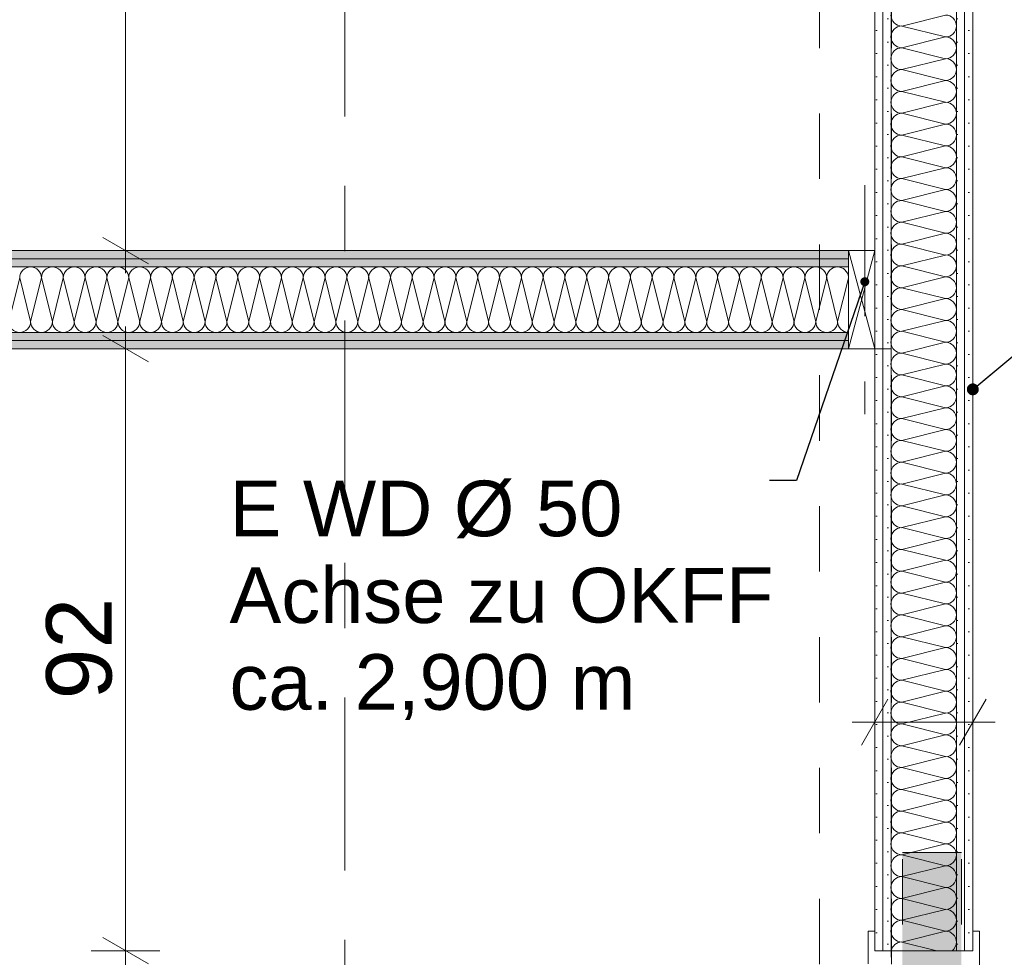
# Model space of a CAD drawing. Header units: metres. Extents: x -4 to 100, y -11 to 17.
# Tile 510 of 656: x 50.43 to 51.94, y 1.96 to 3.39. Entities that reach past the tile are written whole.
import ezdxf

# ---------------------------------------------------------------- set-up
doc = ezdxf.new("R2010")
doc.units = ezdxf.units.M
doc.header["$MEASUREMENT"] = 0
for name, pattern in [('Punktlinie eng', [0.0375, 0.0125, -0.025]), ('Strichlinie doppelt', [0.546806, 0.264583, -0.105833, 0.070556, -0.105833]), ('Strichlinie eng', [0.115, 0.075, -0.04]), ('Strichpunktlinie', [0.31, 0.2, -0.05, 0.01, -0.05]), ('Untersicht', [0.1, 0.075, -0.025]), ('Wipeout_Contour', [1, 0, -1])]:
    doc.linetypes.add(name, pattern=pattern)
for name, color, linetype in [('152 - Bemaßung_ Beschriftung.Ausbau', 7, 'Continuous'), ('451 - Universal.Achsen Raster', 7, 'Continuous'), ('650 - Abdeckung.Fußboden Aufbau', 7, 'Continuous'), ('Neubau_152 - Bemaßung_ Beschriftung.Ausbau', 7, 'Continuous'), ('Neubau_606 - Struktur.Wand Innen Ausbau', 7, 'Continuous'), ('Neubau_615 - Struktur.Sturz', 7, 'Continuous'), ('Neubau_653 - Abdeckung.TB Verkofferung', 7, 'Continuous')]:
    doc.layers.add(name, color=color, linetype=linetype)
doc.styles.add('ERSTELLTER_STIL_2', font='txt')
doc.dimstyles.new('ERSTELLTER_STIL__3', dxfattribs={"dimtxt": 0.1, "dimasz": 0.0532, "dimexe": 0.18, "dimexo": 0.0625, "dimgap": 0, "dimtad": 1, "dimzin": 0, "dimdsep": 46, "dimtxsty": 'ERSTELLTER_STIL_2', "dimblk": 'ARROWHEAD_2', "dimblk1": 'ARROWHEAD_2', "dimblk2": 'ARROWHEAD_2', "dimcen": 0.09, "dimse1": 1, "dimse2": 1, "dimclrd": 7, "dimclre": 7, "dimclrt": 7, "dimazin": 0, "dimtfac": 1, "dimtdec": 4, "dimtmove": 0, "dimatfit": 3, "dimfxl": 1, "dimtolj": 1, "dimtzin": 0, "dimarcsym": 0})
doc.dimstyles.new('ERSTELLTER_STIL__5', dxfattribs={"dimtxt": 0.1, "dimasz": 0.0532, "dimexe": 0.18, "dimexo": 0.0625, "dimgap": 0, "dimtad": 1, "dimtih": 1, "dimtoh": 1, "dimzin": 0, "dimdsep": 46, "dimtxsty": 'ERSTELLTER_STIL_2', "dimblk": 'ARROWHEAD_2', "dimblk1": 'ARROWHEAD_2', "dimblk2": 'ARROWHEAD_2', "dimcen": 0.09, "dimse1": 1, "dimse2": 1, "dimclrd": 7, "dimclre": 7, "dimclrt": 7, "dimazin": 0, "dimtfac": 1, "dimtdec": 4, "dimtmove": 0, "dimatfit": 3, "dimfxl": 1, "dimtolj": 1, "dimtzin": 0, "dimarcsym": 0})
doc.dimstyles.new('ERSTELLTER_STIL__6', dxfattribs={"dimtxt": 0.1, "dimasz": 0.0532, "dimexe": 0.18, "dimexo": 0.0625, "dimgap": 0, "dimtad": 1, "dimtih": 1, "dimtoh": 1, "dimzin": 0, "dimdsep": 46, "dimtxsty": 'ERSTELLTER_STIL_2', "dimblk": 'ARROWHEAD_2', "dimblk1": 'ARROWHEAD_2', "dimblk2": 'ARROWHEAD_2', "dimcen": 0.09, "dimse1": 1, "dimse2": 1, "dimclrd": 7, "dimclre": 7, "dimclrt": 7, "dimazin": 0, "dimtfac": 1, "dimtdec": 4, "dimtmove": 2, "dimatfit": 3, "dimfxl": 1, "dimtolj": 1, "dimtzin": 0, "dimarcsym": 0})
doc.dimstyles.new('ERSTELLTER_STIL__8', dxfattribs={"dimtxt": 0.18, "dimasz": 0.03648, "dimexe": 0.18, "dimexo": 0.0625, "dimgap": 0, "dimtad": 0, "dimtih": 1, "dimtoh": 1, "dimdec": 4, "dimzin": 0, "dimdsep": 46, "dimcen": 0.09, "dimadec": 0, "dimazin": 0, "dimtfac": 1, "dimtdec": 4, "dimtmove": 0, "dimatfit": 3, "dimldrblk": 'ARROWHEAD_11', "dimfxl": 1, "dimtolj": 1, "dimtzin": 0, "dimarcsym": 0})
doc.dimstyles.new('ERSTELLTER_STIL__9', dxfattribs={"dimtxt": 0.18, "dimasz": 0.02736, "dimexe": 0.18, "dimexo": 0.0625, "dimgap": 0, "dimtad": 0, "dimtih": 1, "dimtoh": 1, "dimdec": 4, "dimzin": 0, "dimdsep": 46, "dimcen": 0.09, "dimadec": 0, "dimazin": 0, "dimtfac": 1, "dimtdec": 4, "dimtmove": 0, "dimatfit": 3, "dimldrblk": 'ARROWHEAD_11', "dimfxl": 1, "dimtolj": 1, "dimtzin": 0, "dimarcsym": 0})
pattern_1 = [(45, (0, 0), (-0.01767767, 0.01767767), [0, -0.025])]

# ---------------------------------------------------------------- blocks, each defined once
blk = doc.blocks.new('*X39')
at = {"layer": 'Neubau_606 - Struktur.Wand Innen Ausbau', "color": 7, "linetype": 'Continuous', "lineweight": 5}
for p, q in [((51.8483, 3.4), (51.7816, 3.3833)), ((51.8483, 3.3667), (51.7816, 3.3833)), ((51.8483, 3.3667), (51.7816, 3.35)), ((51.8483, 3.3333), (51.7816, 3.35)), ((51.8483, 3.3333), (51.7816, 3.3167)), ((51.8483, 3.3), (51.7816, 3.3167)), ((51.8483, 3.3), (51.7816, 3.2833)), ((51.8483, 3.2667), (51.7816, 3.2833)), ((51.8483, 3.2667), (51.7816, 3.25)), ((51.8483, 3.2333), (51.7816, 3.25)), ((51.8483, 3.2333), (51.7816, 3.2167)), ((51.8483, 3.2), (51.7816, 3.2167)), ((51.8483, 3.2), (51.7816, 3.1833)), ((51.8483, 3.1667), (51.7816, 3.1833)), ((51.8483, 3.1667), (51.7816, 3.15)), ((51.8483, 3.1333), (51.7816, 3.15)), ((51.8483, 3.1333), (51.7816, 3.1167)), ((51.8483, 3.1), (51.7816, 3.1167)), ((51.8483, 3.1), (51.7816, 3.0833)), ((51.8483, 3.0667), (51.7816, 3.0833)), ((51.8483, 3.0667), (51.7816, 3.05)), ((51.8483, 3.0333), (51.7816, 3.05)), ((51.8483, 3.0333), (51.7816, 3.0167)), ((51.8483, 3), (51.7816, 3.0167)), ((51.8483, 3), (51.7816, 2.9833)), ((51.8483, 2.9667), (51.7816, 2.9833)), ((51.8483, 2.9667), (51.7816, 2.95)), ((51.8483, 2.9333), (51.7816, 2.95)), ((51.8483, 2.9333), (51.7816, 2.9167)), ((51.8483, 2.9), (51.7816, 2.9167)), ((51.8483, 2.9), (51.7816, 2.8833)), ((51.8483, 2.8667), (51.7816, 2.8833)), ((51.8483, 2.8667), (51.7816, 2.85)), ((51.8483, 2.8333), (51.7816, 2.85)), ((51.8483, 2.8333), (51.7816, 2.8167)), ((51.8483, 2.8), (51.7816, 2.8167)), ((51.8483, 2.8), (51.7816, 2.7833)), ((51.8483, 2.7667), (51.7816, 2.7833)), ((51.8483, 2.7667), (51.7816, 2.75)), ((51.8483, 2.7333), (51.7816, 2.75)), ((51.8483, 2.7333), (51.7816, 2.7167)), ((51.8483, 2.7), (51.7816, 2.7167)), ((51.8483, 2.7), (51.7816, 2.6833)), ((51.8483, 2.6667), (51.7816, 2.6833)), ((51.8483, 2.6667), (51.7816, 2.65)), ((51.8483, 2.6333), (51.7816, 2.65)), ((51.8483, 2.6333), (51.7816, 2.6167)), ((51.8483, 2.6), (51.7816, 2.6167)), ((51.8483, 2.6), (51.7816, 2.5833)), ((51.8483, 2.5667), (51.7816, 2.5833)), ((51.8483, 2.5667), (51.7816, 2.55)), ((51.8483, 2.5333), (51.7816, 2.55)), ((51.8483, 2.5333), (51.7816, 2.5167)), ((51.8483, 2.5), (51.7816, 2.5167)), ((51.8483, 2.5), (51.7816, 2.4833)), ((51.8483, 2.4667), (51.7816, 2.4833)), ((51.8483, 2.4667), (51.7816, 2.45)), ((51.8483, 2.4333), (51.7816, 2.45)), ((51.8483, 2.4333), (51.7816, 2.4167)), ((51.8483, 2.4), (51.7816, 2.4167)), ((51.8483, 2.4), (51.7816, 2.3833)), ((51.8483, 2.3667), (51.7816, 2.3833)), ((51.8483, 2.3667), (51.7816, 2.35)), ((51.8483, 2.3333), (51.7816, 2.35)), ((51.8483, 2.3333), (51.7816, 2.3167)), ((51.8483, 2.3), (51.7816, 2.3167)), ((51.8483, 2.3), (51.7816, 2.2833)), ((51.8483, 2.2667), (51.7816, 2.2833)), ((51.8483, 2.2667), (51.7816, 2.25)), ((51.8483, 2.2333), (51.7816, 2.25)), ((51.8483, 2.2333), (51.7816, 2.2167)), ((51.8483, 2.2), (51.7816, 2.2167)), ((51.8483, 2.2), (51.7816, 2.1833)), ((51.8483, 2.1667), (51.7816, 2.1833)), ((51.8483, 2.1667), (51.7816, 2.15)), ((51.8483, 2.1333), (51.7816, 2.15)), ((51.8483, 2.1333), (51.7816, 2.1167)), ((51.8483, 2.1), (51.7816, 2.1167)), ((51.8483, 2.1), (51.7816, 2.0833)), ((51.8483, 2.0667), (51.7816, 2.0833)), ((51.8483, 2.0667), (51.7816, 2.05)), ((51.8483, 2.0333), (51.7816, 2.05)), ((51.8483, 2.0333), (51.7816, 2.0167)), ((51.8483, 2), (51.7816, 2.0167)), ((51.8483, 2), (51.7816, 1.9833)), ((51.835, 1.97), (51.7816, 1.9833))]:
    blk.add_line(p, q, dxfattribs=at)
for centre, start, end in [((51.7816, 3.4), 180, 270), ((51.8483, 3.3833), 0, 90), ((51.7816, 3.3667), 90, 180), ((51.8483, 3.3833), 270, 0), ((51.7816, 3.3667), 180, 270), ((51.8483, 3.35), 0, 90), ((51.7816, 3.3333), 90, 180), ((51.8483, 3.35), 270, 0), ((51.7816, 3.3333), 180, 270), ((51.8483, 3.3167), 0, 90), ((51.7816, 3.3), 90, 180), ((51.8483, 3.3167), 270, 0), ((51.7816, 3.3), 180, 270), ((51.8483, 3.2833), 0, 90), ((51.7816, 3.2667), 90, 180), ((51.8483, 3.2833), 270, 0), ((51.7816, 3.2667), 180, 270), ((51.8483, 3.25), 0, 90), ((51.7816, 3.2333), 90, 180), ((51.8483, 3.25), 270, 0), ((51.7816, 3.2333), 180, 270), ((51.8483, 3.2167), 0, 90), ((51.7816, 3.2), 90, 180), ((51.8483, 3.2167), 270, 0), ((51.7816, 3.2), 180, 270), ((51.8483, 3.1833), 0, 90), ((51.7816, 3.1667), 90, 180), ((51.8483, 3.1833), 270, 0), ((51.7816, 3.1667), 180, 270), ((51.8483, 3.15), 0, 90), ((51.7816, 3.1333), 90, 180), ((51.8483, 3.15), 270, 0), ((51.7816, 3.1333), 180, 270), ((51.8483, 3.1167), 0, 90), ((51.7816, 3.1), 90, 180), ((51.8483, 3.1167), 270, 0), ((51.7816, 3.1), 180, 270), ((51.8483, 3.0833), 0, 90), ((51.7816, 3.0667), 90, 180), ((51.8483, 3.0833), 270, 0), ((51.7816, 3.0667), 180, 270), ((51.8483, 3.05), 0, 90), ((51.7816, 3.0333), 90, 180), ((51.8483, 3.05), 270, 0), ((51.7816, 3.0333), 180, 270), ((51.8483, 3.0167), 0, 90), ((51.7816, 3), 90, 180), ((51.8483, 3.0167), 270, 0), ((51.7816, 3), 180, 270), ((51.8483, 2.9833), 0, 90), ((51.7816, 2.9667), 90, 180), ((51.8483, 2.9833), 270, 0), ((51.7816, 2.9667), 180, 270), ((51.8483, 2.95), 0, 90), ((51.7816, 2.9333), 90, 180), ((51.8483, 2.95), 270, 0), ((51.7816, 2.9333), 180, 270), ((51.8483, 2.9167), 0, 90), ((51.7816, 2.9), 90, 180), ((51.8483, 2.9167), 270, 0), ((51.7816, 2.9), 180, 270), ((51.8483, 2.8833), 0, 90), ((51.7816, 2.8667), 90, 180), ((51.8483, 2.8833), 270, 0), ((51.7816, 2.8667), 180, 270), ((51.8483, 2.85), 0, 90), ((51.7816, 2.8333), 90, 180), ((51.8483, 2.85), 270, 0), ((51.7816, 2.8333), 180, 270), ((51.8483, 2.8167), 0, 90), ((51.7816, 2.8), 90, 180), ((51.8483, 2.8167), 270, 0), ((51.7816, 2.8), 180, 270), ((51.8483, 2.7833), 0, 90), ((51.7816, 2.7667), 90, 180), ((51.8483, 2.7833), 270, 0), ((51.7816, 2.7667), 180, 270), ((51.8483, 2.75), 0, 90), ((51.7816, 2.7333), 90, 180), ((51.8483, 2.75), 270, 0), ((51.7816, 2.7333), 180, 270), ((51.8483, 2.7167), 0, 90), ((51.7816, 2.7), 90, 180), ((51.8483, 2.7167), 270, 0), ((51.7816, 2.7), 180, 270), ((51.8483, 2.6833), 0, 90), ((51.7816, 2.6667), 90, 180), ((51.8483, 2.6833), 270, 0), ((51.7816, 2.6667), 180, 270), ((51.8483, 2.65), 0, 90), ((51.7816, 2.6333), 90, 180), ((51.8483, 2.65), 270, 0), ((51.7816, 2.6333), 180, 270), ((51.8483, 2.6167), 0, 90), ((51.7816, 2.6), 90, 180), ((51.8483, 2.6167), 270, 0), ((51.7816, 2.6), 180, 270), ((51.8483, 2.5833), 0, 90), ((51.7816, 2.5667), 90, 180), ((51.8483, 2.5833), 270, 0), ((51.7816, 2.5667), 180, 270), ((51.8483, 2.55), 0, 90), ((51.7816, 2.5333), 90, 180), ((51.8483, 2.55), 270, 0), ((51.7816, 2.5333), 180, 270), ((51.8483, 2.5167), 0, 90), ((51.7816, 2.5), 90, 180), ((51.8483, 2.5167), 270, 0), ((51.7816, 2.5), 180, 270), ((51.8483, 2.4833), 0, 90), ((51.7816, 2.4667), 90, 180), ((51.8483, 2.4833), 270, 0), ((51.7816, 2.4667), 180, 270), ((51.8483, 2.45), 0, 90), ((51.7816, 2.4333), 90, 180), ((51.8483, 2.45), 270, 0), ((51.7816, 2.4333), 180, 270), ((51.8483, 2.4167), 0, 90), ((51.7816, 2.4), 90, 180), ((51.8483, 2.4167), 270, 0), ((51.7816, 2.4), 180, 270), ((51.8483, 2.3833), 0, 90), ((51.7816, 2.3667), 90, 180), ((51.8483, 2.3833), 270, 0), ((51.7816, 2.3667), 180, 270), ((51.8483, 2.35), 0, 90), ((51.7816, 2.3333), 90, 180), ((51.8483, 2.35), 270, 0), ((51.7816, 2.3333), 180, 270), ((51.8483, 2.3167), 0, 90), ((51.7816, 2.3), 90, 180), ((51.8483, 2.3167), 270, 0), ((51.7816, 2.3), 180, 270), ((51.8483, 2.2833), 0, 90), ((51.7816, 2.2667), 90, 180), ((51.8483, 2.2833), 270, 0), ((51.7816, 2.2667), 180, 270), ((51.8483, 2.25), 0, 90), ((51.7816, 2.2333), 90, 180), ((51.8483, 2.25), 270, 0), ((51.7816, 2.2333), 180, 270), ((51.8483, 2.2167), 0, 90), ((51.7816, 2.2), 90, 180), ((51.8483, 2.2167), 270, 0), ((51.7816, 2.2), 180, 270), ((51.8483, 2.1833), 0, 90), ((51.7816, 2.1667), 90, 180), ((51.8483, 2.1833), 270, 0), ((51.7816, 2.1667), 180, 270), ((51.8483, 2.15), 0, 90), ((51.7816, 2.1333), 90, 180), ((51.8483, 2.15), 270, 0), ((51.7816, 2.1333), 180, 270), ((51.8483, 2.1167), 0, 90), ((51.7816, 2.1), 90, 180), ((51.8483, 2.1167), 270, 0), ((51.7816, 2.1), 180, 270), ((51.8483, 2.0833), 0, 90), ((51.7816, 2.0667), 90, 180), ((51.8483, 2.0833), 270, 0), ((51.7816, 2.0667), 180, 270), ((51.8483, 2.05), 0, 90), ((51.7816, 2.0333), 90, 180), ((51.8483, 2.05), 270, 0), ((51.7816, 2.0333), 180, 270), ((51.8483, 2.0167), 0, 90), ((51.7816, 2), 90, 180), ((51.8483, 2.0167), 270, 0), ((51.7816, 2), 180, 270), ((51.8483, 1.9833), 0, 90), ((51.7816, 1.9667), 90, 168.4631), ((51.8483, 1.9833), 306.8698, 0)]:
    blk.add_arc(centre, 0.0167, start, end, dxfattribs=at)
blk = doc.blocks.new('*X43')
at = {"layer": 'Neubau_606 - Struktur.Wand Innen Ausbau', "color": 7, "linetype": 'Continuous', "lineweight": 5}
for p, q in [((50.4333, 2.9983), (50.4167, 2.9317)), ((50.4333, 2.9983), (50.45, 2.9317)), ((50.4667, 2.9983), (50.45, 2.9317)), ((50.4667, 2.9983), (50.4833, 2.9317)), ((50.5, 2.9983), (50.4833, 2.9317)), ((50.5, 2.9983), (50.5167, 2.9317)), ((50.5333, 2.9983), (50.5167, 2.9317)), ((50.5333, 2.9983), (50.55, 2.9317)), ((50.5667, 2.9983), (50.55, 2.9317)), ((50.5667, 2.9983), (50.5833, 2.9317)), ((50.6, 2.9983), (50.5833, 2.9317)), ((50.6, 2.9983), (50.6167, 2.9317)), ((50.6333, 2.9983), (50.6167, 2.9317)), ((50.6333, 2.9983), (50.65, 2.9317)), ((50.6667, 2.9983), (50.65, 2.9317)), ((50.6667, 2.9983), (50.6833, 2.9317)), ((50.7, 2.9983), (50.6833, 2.9317)), ((50.7, 2.9983), (50.7167, 2.9317)), ((50.7333, 2.9983), (50.7167, 2.9317)), ((50.7333, 2.9983), (50.75, 2.9317)), ((50.7667, 2.9983), (50.75, 2.9317)), ((50.7667, 2.9983), (50.7833, 2.9317)), ((50.8, 2.9983), (50.7833, 2.9317)), ((50.8, 2.9983), (50.8167, 2.9317)), ((50.8333, 2.9983), (50.8167, 2.9317)), ((50.8333, 2.9983), (50.85, 2.9317)), ((50.8667, 2.9983), (50.85, 2.9317)), ((50.8667, 2.9983), (50.8833, 2.9317)), ((50.9, 2.9983), (50.8833, 2.9317)), ((50.9, 2.9983), (50.9167, 2.9317)), ((50.9333, 2.9983), (50.9167, 2.9317)), ((50.9333, 2.9983), (50.95, 2.9317)), ((50.9667, 2.9983), (50.95, 2.9317)), ((50.9667, 2.9983), (50.9833, 2.9317)), ((51, 2.9983), (50.9833, 2.9317)), ((51, 2.9983), (51.0167, 2.9317)), ((51.0333, 2.9983), (51.0167, 2.9317)), ((51.0333, 2.9983), (51.05, 2.9317)), ((51.0667, 2.9983), (51.05, 2.9317)), ((51.0667, 2.9983), (51.0833, 2.9317)), ((51.1, 2.9983), (51.0833, 2.9317)), ((51.1, 2.9983), (51.1167, 2.9317)), ((51.1333, 2.9983), (51.1167, 2.9317)), ((51.1333, 2.9983), (51.15, 2.9317)), ((51.1667, 2.9983), (51.15, 2.9317)), ((51.1667, 2.9983), (51.1833, 2.9317)), ((51.2, 2.9983), (51.1833, 2.9317)), ((51.2, 2.9983), (51.2167, 2.9317)), ((51.2333, 2.9983), (51.2167, 2.9317)), ((51.2333, 2.9983), (51.25, 2.9317)), ((51.2667, 2.9983), (51.25, 2.9317)), ((51.2667, 2.9983), (51.2833, 2.9317)), ((51.3, 2.9983), (51.2833, 2.9317)), ((51.3, 2.9983), (51.3167, 2.9317)), ((51.3333, 2.9983), (51.3167, 2.9317)), ((51.3333, 2.9983), (51.35, 2.9317)), ((51.3667, 2.9983), (51.35, 2.9317)), ((51.3667, 2.9983), (51.3833, 2.9317)), ((51.4, 2.9983), (51.3833, 2.9317)), ((51.4, 2.9983), (51.4167, 2.9317)), ((51.4333, 2.9983), (51.4167, 2.9317)), ((51.4333, 2.9983), (51.45, 2.9317)), ((51.4667, 2.9983), (51.45, 2.9317)), ((51.4667, 2.9983), (51.4833, 2.9317)), ((51.5, 2.9983), (51.4833, 2.9317)), ((51.5, 2.9983), (51.5167, 2.9317)), ((51.5333, 2.9983), (51.5167, 2.9317)), ((51.5333, 2.9983), (51.55, 2.9317)), ((51.5667, 2.9983), (51.55, 2.9317)), ((51.5667, 2.9983), (51.5833, 2.9317)), ((51.6, 2.9983), (51.5833, 2.9317)), ((51.6, 2.9983), (51.6167, 2.9317)), ((51.6333, 2.9983), (51.6167, 2.9317)), ((51.6333, 2.9983), (51.65, 2.9317)), ((51.6667, 2.9983), (51.65, 2.9317)), ((51.6667, 2.9983), (51.6833, 2.9317)), ((51.6999, 2.9981), (51.6833, 2.9317))]:
    blk.add_line(p, q, dxfattribs=at)
for centre, start, end in [((50.45, 2.9983), 90, 180), ((50.45, 2.9983), 0, 90), ((50.4833, 2.9983), 90, 180), ((50.4833, 2.9983), 0, 90), ((50.5167, 2.9983), 90, 180), ((50.5167, 2.9983), 0, 90), ((50.55, 2.9983), 90, 180), ((50.55, 2.9983), 0, 90), ((50.5833, 2.9983), 90, 180), ((50.5833, 2.9983), 0, 90), ((50.6167, 2.9983), 90, 180), ((50.6167, 2.9983), 0, 90), ((50.65, 2.9983), 90, 180), ((50.65, 2.9983), 0, 90), ((50.6833, 2.9983), 90, 180), ((50.6833, 2.9983), 0, 90), ((50.7167, 2.9983), 90, 180), ((50.7167, 2.9983), 0, 90), ((50.75, 2.9983), 90, 180), ((50.75, 2.9983), 0, 90), ((50.7833, 2.9983), 90, 180), ((50.7833, 2.9983), 0, 90), ((50.8167, 2.9983), 90, 180), ((50.8167, 2.9983), 0, 90), ((50.85, 2.9983), 90, 180), ((50.85, 2.9983), 0, 90), ((50.8833, 2.9983), 90, 180), ((50.8833, 2.9983), 0, 90), ((50.9167, 2.9983), 90, 180), ((50.9167, 2.9983), 0, 90), ((50.95, 2.9983), 90, 180), ((50.95, 2.9983), 0, 90), ((50.9833, 2.9983), 90, 180), ((50.9833, 2.9983), 0, 90), ((51.0167, 2.9983), 90, 180), ((51.0167, 2.9983), 0, 90), ((51.05, 2.9983), 90, 180), ((51.05, 2.9983), 0, 90), ((51.0833, 2.9983), 90, 180), ((51.0833, 2.9983), 0, 90), ((51.1167, 2.9983), 90, 180), ((51.1167, 2.9983), 0, 90), ((51.15, 2.9983), 90, 180), ((51.15, 2.9983), 0, 90), ((51.1833, 2.9983), 90, 180), ((51.1833, 2.9983), 0, 90), ((51.2167, 2.9983), 90, 180), ((51.2167, 2.9983), 0, 90), ((51.25, 2.9983), 90, 180), ((51.25, 2.9983), 0, 90), ((51.2833, 2.9983), 90, 180), ((51.2833, 2.9983), 0, 90), ((51.3167, 2.9983), 90, 180), ((51.3167, 2.9983), 0, 90), ((51.35, 2.9983), 90, 180), ((51.35, 2.9983), 0, 90), ((51.3833, 2.9983), 90, 180), ((51.3833, 2.9983), 0, 90), ((51.4167, 2.9983), 90, 180), ((51.4167, 2.9983), 0, 90), ((51.45, 2.9983), 90, 180), ((51.45, 2.9983), 0, 90), ((51.4833, 2.9983), 90, 180), ((51.4833, 2.9983), 0, 90), ((51.5167, 2.9983), 90, 180), ((51.5167, 2.9983), 0, 90), ((51.55, 2.9983), 90, 180), ((51.55, 2.9983), 0, 90), ((51.5833, 2.9983), 90, 180), ((51.5833, 2.9983), 0, 90), ((51.6167, 2.9983), 90, 180), ((51.6167, 2.9983), 0, 90), ((51.65, 2.9983), 90, 180), ((51.65, 2.9983), 0, 90), ((51.6833, 2.9983), 90, 180), ((51.6833, 2.9983), 4.9446, 90), ((51.7, 3.0317), 269.7868, 270), ((50.4333, 2.9317), 180, 270), ((50.4333, 2.9317), 270, 0), ((50.4667, 2.9317), 180, 270), ((50.4667, 2.9317), 270, 0), ((50.5, 2.9317), 180, 270), ((50.5, 2.9317), 270, 0), ((50.5333, 2.9317), 180, 270), ((50.5333, 2.9317), 270, 0), ((50.5667, 2.9317), 180, 270), ((50.5667, 2.9317), 270, 0), ((50.6, 2.9317), 180, 270), ((50.6, 2.9317), 270, 0), ((50.6333, 2.9317), 180, 270), ((50.6333, 2.9317), 270, 0), ((50.6667, 2.9317), 180, 270), ((50.6667, 2.9317), 270, 0), ((50.7, 2.9317), 180, 270), ((50.7, 2.9317), 270, 0), ((50.7333, 2.9317), 180, 270), ((50.7333, 2.9317), 270, 0), ((50.7667, 2.9317), 180, 270), ((50.7667, 2.9317), 270, 0), ((50.8, 2.9317), 180, 270), ((50.8, 2.9317), 270, 0), ((50.8333, 2.9317), 180, 270), ((50.8333, 2.9317), 270, 0), ((50.8667, 2.9317), 180, 270), ((50.8667, 2.9317), 270, 0), ((50.9, 2.9317), 180, 270), ((50.9, 2.9317), 270, 0), ((50.9333, 2.9317), 180, 270), ((50.9333, 2.9317), 270, 0), ((50.9667, 2.9317), 180, 270), ((50.9667, 2.9317), 270, 0), ((51, 2.9317), 180, 270), ((51, 2.9317), 270, 0), ((51.0333, 2.9317), 180, 270), ((51.0333, 2.9317), 270, 0), ((51.0667, 2.9317), 180, 270), ((51.0667, 2.9317), 270, 0), ((51.1, 2.9317), 180, 270), ((51.1, 2.9317), 270, 0), ((51.1333, 2.9317), 180, 270), ((51.1333, 2.9317), 270, 0), ((51.1667, 2.9317), 180, 270), ((51.1667, 2.9317), 270, 0), ((51.2, 2.9317), 180, 270), ((51.2, 2.9317), 270, 0), ((51.2333, 2.9317), 180, 270), ((51.2333, 2.9317), 270, 0), ((51.2667, 2.9317), 180, 270), ((51.2667, 2.9317), 270, 0), ((51.3, 2.9317), 180, 270), ((51.3, 2.9317), 270, 0), ((51.3333, 2.9317), 180, 270), ((51.3333, 2.9317), 270, 0), ((51.3667, 2.9317), 180, 270), ((51.3667, 2.9317), 270, 0), ((51.4, 2.9317), 180, 270), ((51.4, 2.9317), 270, 0), ((51.4333, 2.9317), 180, 270), ((51.4333, 2.9317), 270, 0), ((51.4667, 2.9317), 180, 270), ((51.4667, 2.9317), 270, 0), ((51.5, 2.9317), 180, 270), ((51.5, 2.9317), 270, 0), ((51.5333, 2.9317), 180, 270), ((51.5333, 2.9317), 270, 0), ((51.5667, 2.9317), 180, 270), ((51.5667, 2.9317), 270, 0), ((51.6, 2.9317), 180, 270), ((51.6, 2.9317), 270, 0), ((51.6333, 2.9317), 180, 270), ((51.6333, 2.9317), 270, 0), ((51.6667, 2.9317), 180, 270), ((51.6667, 2.9317), 270, 0), ((51.7, 2.9317), 180, 269.7868)]:
    blk.add_arc(centre, 0.0167, start, end, dxfattribs=at)
blk = doc.blocks.new('*D268')
at = {"layer": '152 - Bemaßung_ Beschriftung.Ausbau', "color": 7, "linetype": 'Continuous', "lineweight": 5}
for p, q in [((51.74, 2.2669), (51.74, 2.3719)), ((51.89, 2.2669), (51.89, 2.3719)), ((51.7602, 2.3544), (51.7198, 2.2844)), ((51.8698, 2.2844), (51.9102, 2.3544)), ((51.7057, 2.3194), (51.74, 2.3194)), ((51.74, 2.3194), (51.89, 2.3194)), ((51.89, 2.3194), (51.9242, 2.3194))]:
    blk.add_line(p, q, dxfattribs=at)
at = {"layer": '152 - Bemaßung_ Beschriftung.Ausbau', "color": 7, "lineweight": 5, "insert": (51.9459, 2.3763), "char_height": 0.1, "attachment_point": 7, "style": 'ERSTELLTER_STIL_2'}
blk.add_mtext('\\A1;{\\pql;\\fArial|b0|i0|c0|p38;15}', dxfattribs=at)
blk = doc.blocks.new('ARROWHEAD_2')
at = {"color": 0, "linetype": 'Continuous', "lineweight": 0}
for p, q in [((-0.378, -0.655), (0.378, 0.655)), ((0, 0), (-1, 0))]:
    blk.add_line(p, q, dxfattribs=at)
blk = doc.blocks.new('ARROWHEAD_11')
at = {"color": 0, "linetype": 'Continuous', "lineweight": 0}
blk.add_line((0, 0), (-1, 0), dxfattribs=at)
at = {"color": 0, "linetype": 'Continuous', "lineweight": 0, "const_width": 0.25, "flags": 128}
blk.add_lwpolyline([(-0.125, 0, 1), (0.125, 0, 1)], format="xyb", close=True, dxfattribs=at)
blk = doc.blocks.new('*D508')
at = {"layer": '152 - Bemaßung_ Beschriftung.Ausbau', "color": 7, "linetype": 'Continuous', "lineweight": 5}
for p, q in [((51.74, -4.6125), (51.74, -4.5075)), ((47.3352, -4.525), (47.2948, -4.595)), ((51.7602, -4.525), (51.7198, -4.595)), ((47.315, -4.56), (51.74, -4.56)), ((51.74, -4.56), (51.89, -4.56))]:
    blk.add_line(p, q, dxfattribs=at)
at = {"layer": '152 - Bemaßung_ Beschriftung.Ausbau', "color": 7, "lineweight": 5, "char_height": 0.1, "attachment_point": 7, "style": 'ERSTELLTER_STIL_2'}
for s, insert in [('\\A1;{\\pql;\\fArial|b0|i0|c0|p38;4,42\\fArial|b0|i0|c0|p38;\\A1{\\H.66x;\\S5^  ;}}', (49.2935, -4.5594)), ('\\A1;{\\pql;\\fArial|b0|i0|c0|p38;15}', (51.568, -4.54))]:
    blk.add_mtext(s, dxfattribs=dict(at, insert=insert))
blk = doc.blocks.new('*D509')
at = {"layer": '152 - Bemaßung_ Beschriftung.Ausbau', "color": 7, "linetype": 'Continuous', "lineweight": 5}
for p, q in [((51.89, -4.6125), (51.89, -4.5075)), ((51.7602, -4.525), (51.7198, -4.595)), ((51.9102, -4.525), (51.8698, -4.595)), ((51.74, -4.56), (51.89, -4.56)), ((51.89, -4.56), (54.46, -4.56))]:
    blk.add_line(p, q, dxfattribs=at)
blk = doc.blocks.new('*D510')
at = {"layer": '152 - Bemaßung_ Beschriftung.Ausbau', "color": 7, "linetype": 'Continuous', "lineweight": 5}
for p, q in [((54.46, -4.6125), (54.46, -4.5075)), ((51.9102, -4.525), (51.8698, -4.595)), ((54.4802, -4.525), (54.4398, -4.595)), ((51.89, -4.56), (54.46, -4.56)), ((54.46, -4.56), (54.6, -4.56))]:
    blk.add_line(p, q, dxfattribs=at)
at = {"layer": '152 - Bemaßung_ Beschriftung.Ausbau', "color": 7, "lineweight": 5, "char_height": 0.1, "attachment_point": 7, "style": 'ERSTELLTER_STIL_2'}
for s, insert in [('\\A1;{\\pql;\\fArial|b0|i0|c0|p38;2,57}', (52.9661, -4.54)), ('\\A1;{\\pql;\\fArial|b0|i0|c0|p38;14}', (54.288, -4.54))]:
    blk.add_mtext(s, dxfattribs=dict(at, insert=insert))
blk = doc.blocks.new('*D623')
at = {"layer": '152 - Bemaßung_ Beschriftung.Ausbau', "color": 7, "linetype": 'Continuous', "lineweight": 5}
for p, q in [((50.5602, 4.0552), (50.6302, 4.0148)), ((50.6477, 4.035), (50.5427, 4.035)), ((50.5952, 3.04), (50.5952, 4.035)), ((50.5602, 3.0602), (50.6302, 3.0198)), ((50.6477, 3.04), (50.5427, 3.04)), ((50.5952, 3.0058), (50.5952, 3.04))]:
    blk.add_line(p, q, dxfattribs=at)
at = {"layer": '152 - Bemaßung_ Beschriftung.Ausbau', "color": 7, "lineweight": 5, "insert": (50.5769, 3.4366), "char_height": 0.1, "attachment_point": 7, "rotation": 90, "style": 'ERSTELLTER_STIL_2'}
blk.add_mtext('\\A1;{\\pql;\\fArial|b0|i0|c0|p38;99\\fArial|b0|i0|c0|p38;\\A1{\\H.66x;\\S5^  ;}}', dxfattribs=at)
blk = doc.blocks.new('*D626')
at = {"layer": '152 - Bemaßung_ Beschriftung.Ausbau', "color": 7, "linetype": 'Continuous', "lineweight": 5}
for p, q in [((50.5602, 1.9902), (50.6302, 1.9498)), ((50.6477, 1.97), (50.5427, 1.97)), ((50.5952, 0.96), (50.5952, 1.97)), ((50.5602, 0.9802), (50.6302, 0.9398)), ((50.6477, 0.96), (50.5427, 0.96)), ((50.5952, 0.7), (50.5952, 0.96))]:
    blk.add_line(p, q, dxfattribs=at)
at = {"layer": '152 - Bemaßung_ Beschriftung.Ausbau', "color": 7, "lineweight": 5, "char_height": 0.1, "attachment_point": 7, "rotation": 90, "style": 'ERSTELLTER_STIL_2'}
for s, insert in [('\\A1;{\\pql;\\fArial|b0|i0|c0|p38;2,13\\fArial|b0|i0|c0|p38;\\A1{\\H.66x;\\S5^  ;}}', (50.7346, 1.3069)), ('\\A1;{\\pql;\\fArial|b0|i0|c0|p38;1,01}', (50.5752, 1.332))]:
    blk.add_mtext(s, dxfattribs=dict(at, insert=insert))
blk = doc.blocks.new('*D627')
at = {"layer": '152 - Bemaßung_ Beschriftung.Ausbau', "color": 7, "linetype": 'Continuous', "lineweight": 5}
for p, q in [((50.5952, 2.89), (50.5952, 2.9242)), ((50.6302, 2.8698), (50.5602, 2.9102)), ((50.6477, 2.89), (50.5427, 2.89)), ((50.5952, 1.97), (50.5952, 2.89)), ((50.5602, 1.9902), (50.6302, 1.9498)), ((50.6477, 1.97), (50.5427, 1.97))]:
    blk.add_line(p, q, dxfattribs=at)
at = {"layer": '152 - Bemaßung_ Beschriftung.Ausbau', "color": 7, "lineweight": 5, "insert": (50.5752, 2.3541), "char_height": 0.1, "attachment_point": 7, "rotation": 90, "style": 'ERSTELLTER_STIL_2'}
blk.add_mtext('\\A1;{\\pql;\\fArial|b0|i0|c0|p38;92}', dxfattribs=at)
blk = doc.blocks.new('*D738')
at = {"layer": '152 - Bemaßung_ Beschriftung.Ausbau', "color": 7, "linetype": 'Continuous', "lineweight": 5}
for p, q in [((50.1438, 0.245), (50.1438, 2.89)), ((50.1088, 0.2652), (50.1788, 0.2248)), ((50.1963, 0.245), (50.0913, 0.245)), ((50.1438, 0.005), (50.1438, 0.245)), ((50.1088, 0.0252), (50.1788, -0.0152)), ((50.1963, 0.005), (50.0913, 0.005))]:
    blk.add_line(p, q, dxfattribs=at)
at = {"color": 254, "linetype": 'Wipeout_Contour', "lineweight": 0, "ltscale": 199.838816}
blk.add_wipeout([(50.0285, -0.1138), (50.0285, 0.0551), (49.8857, 0.0551), (49.8857, -0.1138)], dxfattribs=at).dxf.layer = '152 - Bemaßung_ Beschriftung.Ausbau'
at = {"color": 254, "linetype": 'Wipeout_Contour', "lineweight": 0, "ltscale": 200.306207}
blk.add_wipeout([(50.1452, 0.0277), (50.1452, 0.2223), (50.0024, 0.2223), (50.0024, 0.0277)], dxfattribs=at).dxf.layer = '152 - Bemaßung_ Beschriftung.Ausbau'
at = {"layer": '152 - Bemaßung_ Beschriftung.Ausbau', "color": 7, "lineweight": 5, "insert": (50.1238, 0.0491), "char_height": 0.1, "attachment_point": 7, "rotation": 90, "style": 'ERSTELLTER_STIL_2'}
blk.add_mtext('\\A1;{\\pql;\\fArial|b0|i0|c0|p38;24}', dxfattribs=at)
blk = doc.blocks.new('*D739')
at = {"layer": '152 - Bemaßung_ Beschriftung.Ausbau', "color": 7, "linetype": 'Continuous', "lineweight": 5}
for p, q in [((50.1088, 2.9102), (50.1788, 2.8698)), ((50.1963, 2.89), (50.0913, 2.89)), ((50.1438, 0.245), (50.1438, 2.89)), ((50.1088, 0.2652), (50.1788, 0.2248))]:
    blk.add_line(p, q, dxfattribs=at)
at = {"layer": '152 - Bemaßung_ Beschriftung.Ausbau', "color": 7, "lineweight": 5, "char_height": 0.1, "attachment_point": 7, "rotation": 90, "style": 'ERSTELLTER_STIL_2'}
for s, insert in [('\\A1;{\\pql;\\fArial|b0|i0|c0|p38;15}', (50.1238, 2.718)), ('\\A1;{\\pql;\\fArial|b0|i0|c0|p38;2,64\\fArial|b0|i0|c0|p38;\\A1{\\H.66x;\\S5^  ;}}', (50.1432, 1.3335))]:
    blk.add_mtext(s, dxfattribs=dict(at, insert=insert))

msp = doc.modelspace()

# ---------------------------------------------------------------- hatches: boundary and pattern name
at = {"layer": 'Neubau_606 - Struktur.Wand Innen Ausbau', "linetype": 'Continuous', "lineweight": 0, "true_color": 0x000000}
h = msp.add_hatch(dxfattribs=at)
h.set_pattern_fill('Gips_0001', color=18, style=0, pattern_type=2)
h.set_pattern_definition(pattern_1)
h.paths.add_polyline_path([(51.74, 1.97), (51.7525, 1.97), (51.7525, 4.035), (51.74, 4.035)])
h = msp.add_hatch(dxfattribs=at)
h.set_pattern_fill('Gips_0001', color=18, style=0, pattern_type=2)
h.set_pattern_definition(pattern_1)
h.paths.add_polyline_path([(51.7525, 4.035), (51.7525, 1.97), (51.765, 1.97), (51.765, 4.035)])
h = msp.add_hatch(dxfattribs=at)
h.set_pattern_fill('Gips_0001', color=18, style=0, pattern_type=2)
h.set_pattern_definition(pattern_1)
h.paths.add_polyline_path([(51.865, 1.97), (51.8775, 1.97), (51.8775, 4.035), (51.865, 4.035)])
h = msp.add_hatch(dxfattribs=at)
h.set_pattern_fill('Gips_0001', color=18, style=0, pattern_type=2)
h.set_pattern_definition(pattern_1)
h.paths.add_polyline_path([(51.8775, 4.035), (51.8775, 1.97), (51.89, 1.97), (51.89, 4.035)])
h = msp.add_hatch(dxfattribs=at)
h.set_pattern_fill('Gips_0001', color=18, style=0, pattern_type=2)
h.set_pattern_definition(pattern_1)
h.paths.add_polyline_path([(47.385, 3.04), (47.385, 3.0275), (51.6999, 3.0275), (51.6999, 3.04)])
h = msp.add_hatch(dxfattribs=at)
h.set_pattern_fill('Gips_0001', color=18, style=0, pattern_type=2)
h.set_pattern_definition(pattern_1)
h.paths.add_polyline_path([(47.385, 3.0275), (47.385, 3.015), (51.6999, 3.015), (51.6999, 3.0275)])
h = msp.add_hatch(dxfattribs=at)
h.set_pattern_fill('Gips_0001', color=18, style=0, pattern_type=2)
h.set_pattern_definition(pattern_1)
h.paths.add_polyline_path([(47.385, 2.915), (47.385, 2.9025), (51.6999, 2.9025), (51.6999, 2.915)])
h = msp.add_hatch(dxfattribs=at)
h.set_pattern_fill('Gips_0001', color=18, style=0, pattern_type=2)
h.set_pattern_definition(pattern_1)
h.paths.add_polyline_path([(47.385, 2.9025), (47.385, 2.89), (51.6999, 2.89), (51.6999, 2.9025)])
at = {"layer": 'Neubau_615 - Struktur.Sturz', "linetype": 'Continuous', "lineweight": 0, "true_color": 0x3f0000}
msp.add_hatch(color=18, dxfattribs=at).paths.add_polyline_path([(51.7825, 0.81), (51.8725, 0.81), (51.8725, 2.12), (51.7825, 2.12)])

# ---------------------------------------------------------------- linework, layer by layer
at = {"layer": '451 - Universal.Achsen Raster', "color": 160, "linetype": 'Strichlinie doppelt', "lineweight": 9, "true_color": 0x3232ff}
msp.add_line((50.93, -10.585), (50.93, 16.355), dxfattribs=at)
at = {"layer": '650 - Abdeckung.Fußboden Aufbau', "color": 7, "linetype": 'Continuous', "lineweight": 13, "flags": 128}
for points in [[(47.49, 5.925), (51.89, 5.925), (51.89, 5.045), (51.765, 5.045), (51.765, 4.035), (51.89, 4.035), (51.89, 1.97), (51.765, 1.97)], [(51.765, 2.89), (47.315, 2.89), (47.315, 0.71)], [(51.765, 1.97), (51.765, 2.89)]]:
    msp.add_lwpolyline(points, dxfattribs=at)
msp.add_lwpolyline([(51.74, 3.04), (51.74, 5.785), (47.49, 5.785), (47.49, 5.19), (47.385, 5.19), (47.385, 3.04)], close=True, dxfattribs=at)
at = {"layer": '650 - Abdeckung.Fußboden Aufbau', "color": 7, "linetype": 'Strichlinie eng', "lineweight": 13, "flags": 128}
msp.add_lwpolyline([(51.765, 0.96), (51.765, 1.97)], dxfattribs=at)
at = {"layer": 'Neubau_606 - Struktur.Wand Innen Ausbau', "color": 1, "linetype": 'Continuous', "lineweight": 9}
for p, q in [((51.7525, 1.97), (51.7525, 4.035)), ((51.8775, 1.97), (51.8775, 4.035)), ((51.6999, 3.04), (51.74, 2.89)), ((51.74, 3.04), (51.6999, 2.89)), ((51.6999, 3.0275), (47.385, 3.0275)), ((51.6999, 2.9025), (47.385, 2.9025))]:
    msp.add_line(p, q, dxfattribs=at)
at = {"layer": 'Neubau_606 - Struktur.Wand Innen Ausbau', "color": 1, "linetype": 'Continuous', "lineweight": 13}
for p, q in [((51.765, 1.97), (51.765, 4.035)), ((51.865, 1.97), (51.865, 4.035)), ((51.6999, 3.015), (47.385, 3.015)), ((51.6999, 2.915), (47.385, 2.915)), ((51.73, 1.95), (51.73, 2)), ((51.73, 2), (51.74, 2)), ((51.74, 2), (51.74, 1.97)), ((51.89, 1.97), (51.89, 2)), ((51.89, 2), (51.9, 2)), ((51.9, 2), (51.9, 1.94)), ((51.7525, 1.97), (51.74, 1.97)), ((51.74, 1.97), (51.89, 1.97)), ((51.7525, 1.97), (51.74, 1.97)), ((51.7525, 1.97), (51.74, 1.97)), ((51.765, 1.97), (51.7525, 1.97)), ((51.765, 1.97), (51.7525, 1.97)), ((51.765, 1.97), (51.7525, 1.97)), ((51.865, 1.97), (51.765, 1.97)), ((51.865, 1.97), (51.765, 1.97)), ((51.865, 1.97), (51.765, 1.97)), ((51.8775, 1.97), (51.865, 1.97)), ((51.8775, 1.97), (51.865, 1.97)), ((51.8775, 1.97), (51.865, 1.97)), ((51.89, 1.97), (51.8775, 1.97)), ((51.89, 1.97), (51.8775, 1.97)), ((51.89, 1.97), (51.8775, 1.97))]:
    msp.add_line(p, q, dxfattribs=at)
at = {"layer": 'Neubau_606 - Struktur.Wand Innen Ausbau', "color": 1, "linetype": 'Strichpunktlinie', "lineweight": 5}
msp.add_line((51.7249, 3.14), (51.7249, 2.79), dxfattribs=at)
at = {"layer": 'Neubau_606 - Struktur.Wand Innen Ausbau', "color": 1, "linetype": 'Continuous', "lineweight": 13, "flags": 128}
for points in [[(51.74, 4.035), (51.74, 3.04)], [(51.89, 1.97), (51.89, 4.035)], [(51.6999, 3.04), (47.385, 3.04)], [(51.74, 3.015), (51.74, 2.915)], [(47.385, 2.89), (51.6999, 2.89)], [(51.74, 2.89), (51.74, 1.97)]]:
    msp.add_lwpolyline(points, dxfattribs=at)
at = {"layer": 'Neubau_606 - Struktur.Wand Innen Ausbau', "color": 1, "linetype": 'Continuous', "lineweight": 9, "flags": 128}
for points in [[(51.74, 3.04), (51.6999, 3.04)], [(51.6999, 3.04), (51.6999, 3.0275)], [(51.74, 3.0275), (51.74, 3.04)], [(51.6999, 3.0275), (51.6999, 3.015)], [(51.74, 3.015), (51.74, 3.0275)], [(51.6999, 3.015), (51.6999, 2.915)], [(51.74, 2.915), (51.74, 3.015)], [(51.6999, 2.915), (51.6999, 2.9025)], [(51.74, 2.9025), (51.74, 2.915)], [(51.6999, 2.9025), (51.6999, 2.89)], [(51.6999, 2.89), (51.74, 2.89)], [(51.74, 2.89), (51.74, 2.9025)]]:
    msp.add_lwpolyline(points, dxfattribs=at)
at = {"layer": 'Neubau_615 - Struktur.Sturz', "color": 1, "linetype": 'Punktlinie eng', "lineweight": 13}
for p, q in [((51.7825, 0.81), (51.7825, 2.12)), ((51.8725, 2.12), (51.7825, 2.12)), ((51.8725, 0.81), (51.8725, 2.12))]:
    msp.add_line(p, q, dxfattribs=at)
at = {"layer": 'Neubau_653 - Abdeckung.TB Verkofferung', "color": 1, "linetype": 'Untersicht', "lineweight": 9}
for p, q in [((51.6555, 0.7495), (51.6555, 5.0505)), ((51.7655, 0.7495), (51.7655, 5.0505))]:
    msp.add_line(p, q, dxfattribs=at)

# ---------------------------------------------------------------- block references
at = {"layer": 'Neubau_606 - Struktur.Wand Innen Ausbau', "color": 1, "lineweight": 13}
for name in ['*X39', '*X43']:
    msp.add_blockref(name, (0, 0), dxfattribs=at)

# ---------------------------------------------------------------- texts
at = {"layer": 'Neubau_152 - Bemaßung_ Beschriftung.Ausbau', "color": 7, "linetype": 'Continuous', "lineweight": 9, "insert": (50.754, 2.6885), "char_height": 0.085, "attachment_point": 1, "line_spacing_factor": 0.93588, "style": 'ERSTELLTER_STIL_2'}
msp.add_mtext('\\A1;{\\pql;\\fArial|b0|i0|c0|p38;E WD Ø 50\\P\\pql;\\fArial|b0|i0|c0|p38;Achse \\fArial|b0|i0|c0|p38;\\H0.983357x;zu OKF\\fArial|b0|i0|c0|p38;\\H1.016925x;F\\P\\pql;\\fArial|b0|i0|c0|p38;ca. \\fArial|b0|i0|c0|p38;2,900\\fArial|b0|i0|c0|p38; m}', dxfattribs=at)

# ---------------------------------------------------------------- dimensions: what is measured, and where the dimension line sits
at = {"layer": '152 - Bemaßung_ Beschriftung.Ausbau', "color": 7, "linetype": 'Continuous', "lineweight": 5}
for base, p1, p2, picture, middle in [((50.595217, 4.035), (51.739975, 3.039999), (51.729975, 4.035), '*D623', (50.525217, 3.647866)), ((50.5952, 2.89), (51.73, 1.97), (51.74, 2.89), '*D627', (50.5252, 2.4303)), ((50.5952, 1.97), (51.73, 0.96), (51.73, 1.97), '*D626', (50.5252, 1.4619))]:
    dim = msp.add_linear_dim(base=base, p1=p1, p2=p2, angle=90, dimstyle='ERSTELLTER_STIL__3', dxfattribs=at)
    dim.commit()
    dim.dimension.update_dxf_attribs({"geometry": picture, "text_midpoint": middle, "dimtype": 160, "text_rotation": 90})
for base, p1, p2, picture, middle in [((51.89, -4.56), (51.74, 3.2425), (51.89, 3.3125), '*D509', (51.6442, -4.49)), ((54.46, -4.56), (51.89, 3.3125), (54.46, 0.7349), '*D510', (53.0959, -4.49)), ((51.73998, -4.56), (47.31497, 1.79499), (51.73998, 3.24249), '*D508', (49.55846, -4.49))]:
    dim = msp.add_linear_dim(base=base, p1=p1, p2=p2, angle=0, dimstyle='ERSTELLTER_STIL__5', dxfattribs=at)
    dim.commit()
    dim.dimension.update_dxf_attribs({"geometry": picture, "text_midpoint": middle, "dimtype": 160})
dim = msp.add_linear_dim(base=(51.89, 2.3194), p1=(51.74, 3.2425), p2=(51.89, 3.3125), dimstyle='ERSTELLTER_STIL__6', dxfattribs=at)
dim.commit()
dim.dimension.update_dxf_attribs({"geometry": '*D268', "text_midpoint": (52.0222, 2.4263), "dimtype": 160})

# ---------------------------------------------------------------- leaders
at = {"layer": 'Neubau_152 - Bemaßung_ Beschriftung.Ausbau', "color": 1, "linetype": 'Continuous', "lineweight": 13, "annotation_type": 0, "has_hookline": 1}
for points, dimstyle, hookline_direction, text_width in [([(51.7249, 2.9925), (51.6205, 2.6885), (51.5793, 2.6885)], 'ERSTELLTER_STIL__9', 1, 0.8253), ([(51.89, 2.828), (52.0057, 2.9243), (52.1144, 2.9243)], 'ERSTELLTER_STIL__8', 0, 0.4143)]:
    msp.add_leader(points, dimstyle=dimstyle, dxfattribs=dict(at, hookline_direction=hookline_direction, text_width=text_width))

# ---------------------------------------------------------------- next in the draw order: dimensions: what is measured, and where the dimension line sits
at = {"layer": '152 - Bemaßung_ Beschriftung.Ausbau', "color": 7, "linetype": 'Continuous', "lineweight": 5}
dim = msp.add_linear_dim(base=(50.1438, 0.245), p1=(49.625, 0.005), p2=(52.3626, 0.245), angle=90, dimstyle='ERSTELLTER_STIL__3', dxfattribs=at)
dim.commit()
dim.dimension.update_dxf_attribs({"geometry": '*D738', "text_midpoint": (50.0738, 0.1253), "dimtype": 160, "text_rotation": 90})

# ---------------------------------------------------------------- next in the draw order: dimensions: what is measured, and where the dimension line sits
dim = msp.add_linear_dim(base=(50.143809, 2.889999), p1=(52.362619, 0.245), p2=(49.562469, 2.889999), angle=90, dimstyle='ERSTELLTER_STIL__3', dxfattribs=at)
dim.commit()
dim.dimension.update_dxf_attribs({"geometry": '*D739', "text_midpoint": (50.073809, 1.598484), "dimtype": 160, "text_rotation": 90})

doc.saveas('drawing.dxf')
